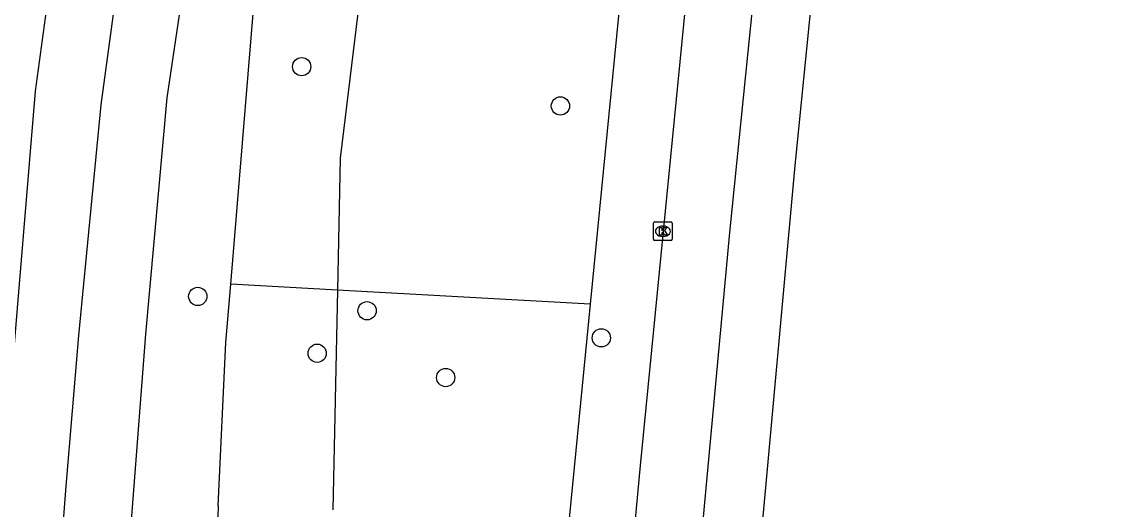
# Model space of a CAD drawing. Extents: x 161355 to 162026, y 386504 to 387459.
# Drawn here: x 161888.6 to 161947.5, y 386555.5 to 386581.6 of the extents above; entities that cross this region are included whole.
import ezdxf

# ---------------------------------------------------------------- set-up
doc = ezdxf.new("R2010")
doc.units = 0
for name, color, linetype in [('IMGEO_Berm_groen', 7, 'Continuous'), ('IMGEO_Boom', 7, 'Continuous'), ('IMGEO_Groenvoorziening', 7, 'Continuous'), ('IMGEO_Kolk', 7, 'Continuous'), ('IMGEO_Rijbaan_regionaal_gesloten', 7, 'Continuous')]:
    doc.layers.add(name, color=color, linetype=linetype)

msp = doc.modelspace()

# ---------------------------------------------------------------- linework, layer by layer
at = {"layer": 'IMGEO_Berm_groen'}
for points in [[(161928.732, 386665.815), (161918.981, 386566.485)], [(161899.737, 386567.556), (161901.303, 386586.383)], [(161899.074, 386555.691), (161899.477, 386564.438), (161899.737, 386567.556)], [(161918.981, 386566.485), (161916.049, 386536.616)]]:
    msp.add_lwpolyline(points, dxfattribs=at)
msp.add_arc((161928.501, 386554.24), 29.463, 177.17714, 194.90824, dxfattribs=at)
at = {"layer": 'IMGEO_Boom'}
for centre in [(161903.532, 386579.198), (161917.383, 386577.096), (161897.975, 386566.901), (161907.036, 386566.135), (161919.574, 386564.685), (161904.364, 386563.861), (161911.242, 386562.561)]:
    msp.add_circle(centre, 0.489, dxfattribs=at)
at = {"layer": 'IMGEO_Groenvoorziening'}
for points in [[(161926.052, 386665.823), (161923.898, 386658.946), (161917.62, 386636.107), (161911.368, 386611.768), (161907.235, 386587.793), (161905.601, 386574.31), (161905.451, 386567.238)], [(161905.451, 386567.238), (161899.737, 386567.556)], [(161905.451, 386567.238), (161905.201, 386555.473)], [(161918.981, 386566.485), (161905.451, 386567.238)]]:
    msp.add_lwpolyline(points, dxfattribs=at)
at = {"layer": 'IMGEO_Kolk'}
for p, q in [((161922.365, 386569.963), (161922.365, 386570.815)), ((161922.44, 386570.889), (161923.292, 386570.889)), ((161922.853, 386570.669), (161922.878, 386570.669)), ((161923.366, 386570.815), (161923.366, 386569.963)), ((161923.292, 386569.889), (161922.44, 386569.889)), ((161922.876, 386570.109), (161922.851, 386570.109))]:
    msp.add_line(p, q, dxfattribs=at)
for points in [[(161922.365, 386569.963), (161922.365, 386570.815)], [(161922.44, 386570.889), (161923.292, 386570.889)], [(161922.686, 386570.589), (161922.809, 386570.589), (161922.809, 386570.438), (161922.939, 386570.589), (161923.103, 386570.589), (161922.957, 386570.438), (161923.11, 386570.189), (161922.958, 386570.189), (161922.873, 386570.353), (161922.809, 386570.286), (161922.809, 386570.189), (161922.686, 386570.189), (161922.686, 386570.589)], [(161923.366, 386570.815), (161923.366, 386569.963)], [(161923.292, 386569.889), (161922.44, 386569.889)]]:
    msp.add_lwpolyline(points, dxfattribs=at)
for centre, start, end in [((161922.442, 386570.813), 91.55205, 178.44795), ((161922.442, 386570.813), 91.55205, 178.44795), ((161923.29, 386570.813), 1.55205, 88.44795), ((161923.29, 386570.813), 1.55205, 88.44795), ((161922.442, 386569.965), 181.55205, 268.44795), ((161922.442, 386569.965), 181.55205, 268.44795), ((161923.29, 386569.965), 271.55205, 358.44795), ((161923.29, 386569.965), 271.55205, 358.44795)]:
    msp.add_arc(centre, 0.0765, start, end, dxfattribs=at)
for centre, major_axis, ratio, start_param, end_param in [((161922.852, 386570.389), (-0.387, 0.002), 0.722429, 4.712389, 7.853982), ((161922.877, 386570.389), (-0.39, 0.002), 0.717154, 1.570796, 4.712389)]:
    msp.add_ellipse(centre, major_axis=major_axis, ratio=ratio, start_param=start_param, end_param=end_param, dxfattribs=at)
at = {"layer": 'IMGEO_Rijbaan_regionaal_gesloten'}
for points in [[(161981.984, 387049.448), (161976.049, 386997.238), (161962.379, 386873.244), (161953.318, 386794.679), (161940.783, 386677.087), (161933.982, 386612.625), (161933.498, 386609.431), (161932.687, 386601.55), (161929.934, 386573.912), (161926.119, 386532.024)], [(161885.766, 386537.53), (161889.41, 386536.784), (161889.832, 386542.31), (161890.938, 386556.75), (161891.613, 386564.816), (161892.8, 386577.15), (161893.917, 386585.307), (161895.228, 386593.238), (161896.776, 386601.482), (161897.675, 386605.366), (161899.677, 386613.308), (161901.969, 386621.172), (161904.417, 386628.989), (161906.922, 386636.787), (161912.122, 386652.517), (161914.701, 386660.321), (161923.527, 386687.454), (161934.86, 386729.457), (161942.619, 386766.855), (161946.236, 386795.463)], [(161946.557, 386765.215), (161942.589, 386729.489), (161942.439, 386728.019), (161926.424, 386570.316), (161923.246, 386535.823), (161922.934, 386532.145)], [(161932.494, 386665.803), (161928.621, 386628.856), (161921.651, 386557.858), (161919.659, 386536.352)], [(161908.3, 386652.279), (161908.177, 386652.077), (161899.719, 386626.02), (161895.753, 386612.458), (161893.225, 386601.834), (161891.564, 386593.422), (161890.665, 386588.111), (161889.275, 386577.885), (161886.699, 386547.139), (161886.174, 386540.45), (161885.766, 386537.53)], [(161892.934, 386535.989), (161893.103, 386537.735), (161895.193, 386564.876), (161896.34, 386577.532), (161898.125, 386589.557)]]:
    msp.add_lwpolyline(points, dxfattribs=at)

doc.saveas('drawing.dxf')
